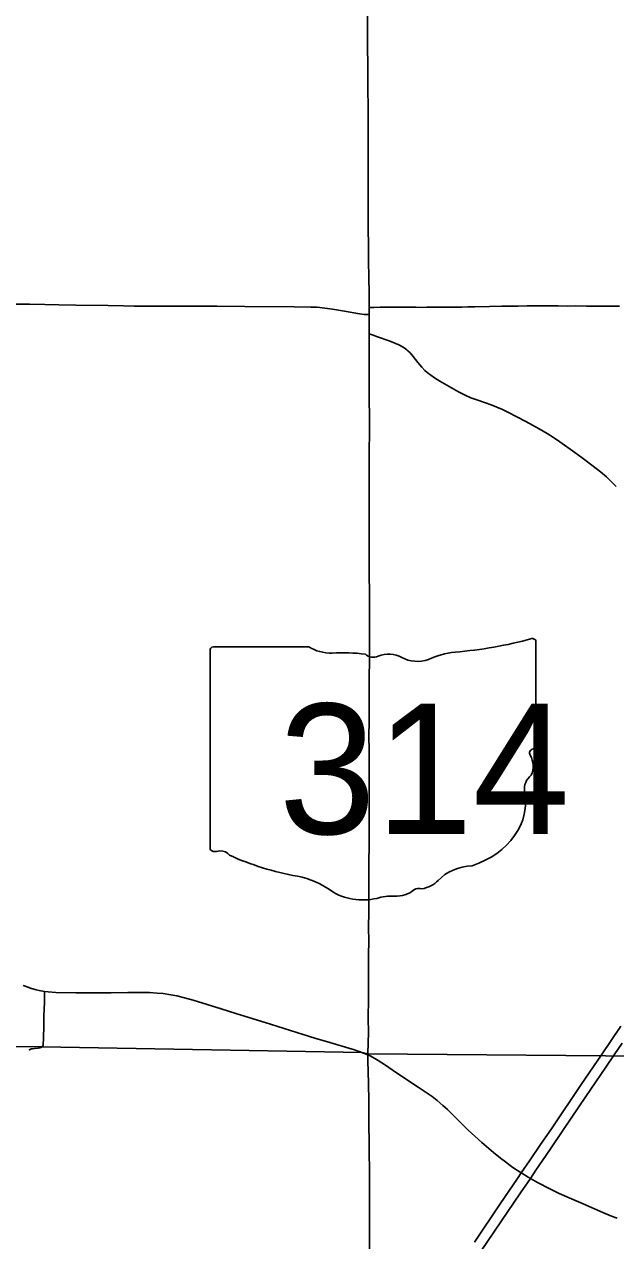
# Model space of a CAD drawing. Extents: x 9078 to 9739, y 4248 to 4966.
# Drawn here: x 9599.1 to 9630.7, y 4634.7 to 4699.7 of the extents above; entities that cross this region are included whole.
import ezdxf

# ---------------------------------------------------------------- set-up
doc = ezdxf.new("R2010")
doc.units = 0
for name, color, linetype in [('GM_X_County_Road', 7, 'Continuous'), ('GM_X_Interstate_Route', 7, 'Continuous'), ('GM_X_State_Route', 7, 'Continuous'), ('GM_X_State_Shield', 7, 'Continuous'), ('GM_X_Township', 7, 'Continuous'), ('GM_X_Township_Road', 7, 'Continuous')]:
    doc.layers.add(name, color=color, linetype=linetype)

msp = doc.modelspace()

# ---------------------------------------------------------------- linework, layer by layer
at = {"layer": 'GM_X_County_Road'}
for points in [[(9599.04, 4648.301), (9599.188, 4648.236), (9599.418, 4648.154), (9599.731, 4648.062), (9599.889, 4648.026), (9600.168, 4647.974)], [(9600.168, 4647.974), (9600.365, 4647.95), (9600.776, 4647.915), (9601.842, 4647.906), (9602.908, 4647.902), (9603.727, 4647.905), (9604.629, 4647.917), (9605.285, 4647.924), (9605.778, 4647.914), (9606.188, 4647.891), (9606.515, 4647.857), (9606.923, 4647.799), (9607.245, 4647.734), (9607.645, 4647.637), (9608.119, 4647.503), (9609.61, 4647.047), (9610.392, 4646.798), (9610.859, 4646.645), (9611.955, 4646.306), (9613.992, 4645.675), (9614.619, 4645.482), (9615.405, 4645.247), (9616.606, 4644.89), (9616.683, 4644.864)], [(9616.683, 4644.864), (9616.97, 4644.767), (9617.435, 4644.593)], [(9617.435, 4644.593), (9617.602, 4644.51), (9618, 4644.275), (9618.386, 4644.034), (9618.966, 4643.631), (9620.129, 4642.862), (9620.609, 4642.545), (9620.877, 4642.354), (9621.136, 4642.152), (9621.447, 4641.883), (9621.688, 4641.659), (9622.802, 4640.569), (9623.161, 4640.234), (9623.525, 4639.906), (9624.148, 4639.375), (9624.527, 4639.063), (9624.785, 4638.863), (9625.045, 4638.666), (9625.178, 4638.571), (9625.635, 4638.273), (9625.657, 4638.258), (9626.007, 4638.046), (9626.12, 4637.984), (9626.508, 4637.767), (9627.154, 4637.431), (9627.667, 4637.183), (9628.192, 4636.952), (9628.947, 4636.63), (9629.994, 4636.159), (9630.448, 4635.972), (9630.755, 4635.861)]]:
    msp.add_lwpolyline(points, dxfattribs=at)
at = {"layer": 'GM_X_Interstate_Route'}
for points in [[(9623.133, 4634.582), (9624.514, 4636.618), (9625.433, 4637.977), (9625.635, 4638.273), (9626.08, 4638.925), (9626.629, 4639.743), (9627.277, 4640.691), (9628.843, 4643), (9629.921, 4644.589), (9630.961, 4646.123)], [(9618.011, 4626.12), (9618.048, 4626.17), (9618.902, 4627.374), (9619.79, 4628.653), (9621.583, 4631.301), (9622.781, 4633.065), (9625.59, 4637.203), (9626.12, 4637.984), (9626.419, 4638.425), (9627.154, 4639.512), (9627.891, 4640.598), (9629.09, 4642.362), (9630.151, 4643.922), (9630.6, 4644.584), (9631.026, 4645.211)]]:
    msp.add_lwpolyline(points, dxfattribs=at)
at = {"layer": 'GM_X_State_Route'}
msp.add_lwpolyline([(9617.536, 4633.696), (9617.535, 4635.007), (9617.533, 4635.499), (9617.531, 4636.073), (9617.522, 4638.039), (9617.512, 4639.759), (9617.501, 4640.987), (9617.489, 4642.216), (9617.484, 4642.954), (9617.459, 4643.782), (9617.448, 4644.151), (9617.435, 4644.593), (9617.445, 4644.859), (9617.451, 4645.013), (9617.468, 4645.257), (9617.47, 4645.749), (9617.467, 4646.569), (9617.47, 4647.553), (9617.476, 4648.783), (9617.483, 4649.849), (9617.489, 4650.75), (9617.484, 4651.324), (9617.491, 4652.304), (9617.489, 4653.45), (9617.491, 4654.024), (9617.496, 4654.844), (9617.509, 4655.828), (9617.514, 4656.402), (9617.509, 4657.305), (9617.505, 4658.37), (9617.511, 4659.679), (9617.504, 4660.907), (9617.501, 4661.562), (9617.507, 4662.464), (9617.52, 4664.022), (9617.521, 4664.842), (9617.524, 4665.58), (9617.523, 4666.564), (9617.534, 4668.122), (9617.531, 4668.861), (9617.52, 4670.666), (9617.513, 4671.404), (9617.519, 4672.797), (9617.513, 4673.617), (9617.511, 4674.601), (9617.521, 4675.995), (9617.522, 4678.702), (9617.521, 4679.604), (9617.514, 4681.408), (9617.516, 4682.393), (9617.516, 4683.121), (9617.516, 4683.623), (9617.508, 4684.144), (9617.51, 4684.443), (9617.51, 4684.526), (9617.508, 4685.263), (9617.497, 4686.165), (9617.485, 4686.986), (9617.479, 4687.723), (9617.468, 4688.871), (9617.468, 4690.099), (9617.466, 4691.41), (9617.458, 4692.967), (9617.456, 4693.622), (9617.455, 4695.345), (9617.449, 4696.083), (9617.446, 4696.903), (9617.43, 4699.036), (9617.427, 4700.106)], dxfattribs=at)
at = {"layer": 'GM_X_State_Shield'}
for p, q in [((9609.019, 4666.21), (9609.019, 4655.643)), ((9614.287, 4666.392), (9609.191, 4666.392)), ((9626.421, 4661.126), (9626.421, 4666.653)), ((9626.42, 4661.127), (9626.421, 4661.126))]:
    msp.add_line(p, q, dxfattribs=at)
for centre, major_axis, start_param, end_param in [((9620.222, 4680.797), (18.455, 0), 4.814394, 5.042369), ((9626.228, 4666.676), (0.194, 0), 6.141152, 7.989035), ((9609.219, 4666.232), (0.202, 0), 1.712693, 3.28349), ((9615.5, 4667.618), (1.955, 0), 4.042523, 4.731795), ((9616.149, 4660.46), (7.02, 0), 1.404758, 1.657858), ((9617.743, 4666.287), (0.564, 0), 3.836095, 5.185415), ((9618.571, 4665.066), (1.173, 0), 0.950623, 2.079405), ((9620.084, 4666.741), (1.411, 0), 4.081561, 5.145723), ((9622.576, 4663.164), (3.713, 0), 1.699011, 2.107814), ((9626.376, 4660.72), (0.3, 0), 1.883978, 3.671073), ((9626.215, 4661.105), (0.207, 0), 5.05454, 6.418171), ((9624.469, 4660.022), (1.8, 0), 5.934695, 6.695948), ((9627.115, 4658.813), (1.309, 0), 2.387724, 3.262537), ((9621.256, 4658.11), (4.616, 0), 5.101752, 6.440018), ((9609.22, 4655.62), (0.203, 0), 3.00124, 4.508301), ((9609.251, 4656.701), (1.552, 0), 4.665946, 4.897461), ((9609.569, 4655.034), (0.56, 0), 0.519207, 1.627899), ((9616.635, 4664.527), (13.327, 0), 4.195997, 4.488961), ((9623.202, 4652.677), (2.528, 0), 1.647645, 2.488434), ((9612.662, 4650.897), (4.17, 0), 0.823519, 1.323587), ((9619.999, 4654.619), (1.491, 0), 4.937069, 5.64225), ((9617.171, 4654.981), (2.646, 0), 4.026481, 4.996735), ((9618.893, 4654.19), (1.41, 0), 4.691044, 5.507374), ((9620.169, 4653.167), (0.397, 0), 1.147584, 2.315152), ((9618.7, 4651.328), (2.174, 0), 1.495662, 1.94098)]:
    msp.add_ellipse(centre, major_axis=major_axis, ratio=0.8, start_param=start_param, end_param=end_param, dxfattribs=at)
at = {"layer": 'GM_X_Township'}
msp.add_lwpolyline([(9644.051, 4644.412), (9630.128, 4644.532), (9617.445, 4644.641), (9617.14, 4644.703), (9600.026, 4645.008), (9585.461, 4645.169), (9576.582, 4645.157)], dxfattribs=at)
at = {"layer": 'GM_X_Township_Road'}
for points in [[(9597.419, 4684.715), (9598.066, 4684.712), (9598.968, 4684.705), (9599.378, 4684.7), (9600.199, 4684.683), (9600.938, 4684.668), (9601.841, 4684.655), (9603.566, 4684.633), (9604.387, 4684.617), (9604.962, 4684.607), (9605.536, 4684.604), (9607.014, 4684.605), (9608.328, 4684.6), (9609.395, 4684.593), (9610.872, 4684.579), (9613.499, 4684.56), (9614.402, 4684.552), (9614.73, 4684.536), (9615.139, 4684.496), (9615.546, 4684.441), (9616.193, 4684.328), (9617.001, 4684.181), (9617.245, 4684.146), (9617.508, 4684.144)], [(9617.51, 4684.526), (9617.775, 4684.535), (9618.102, 4684.545), (9618.429, 4684.54), (9619.312, 4684.542), (9620.012, 4684.537), (9620.366, 4684.535), (9620.594, 4684.544), (9620.749, 4684.551), (9621.232, 4684.547), (9621.568, 4684.551), (9622.46, 4684.552), (9622.787, 4684.567), (9623.151, 4684.569), (9623.942, 4684.587), (9624.592, 4684.597), (9625.011, 4684.597), (9625.475, 4684.601), (9625.952, 4684.615), (9626.671, 4684.61), (9627.117, 4684.616), (9627.608, 4684.615), (9628.104, 4684.606), (9628.55, 4684.61), (9629.118, 4684.601), (9629.628, 4684.597), (9630.146, 4684.606), (9630.47, 4684.591), (9630.876, 4684.598)], [(9617.516, 4683.121), (9617.726, 4683.048), (9617.958, 4682.968), (9618.574, 4682.743), (9618.879, 4682.624), (9619.103, 4682.525), (9619.32, 4682.411), (9619.457, 4682.322), (9619.521, 4682.272), (9619.582, 4682.218), (9619.696, 4682.101), (9619.857, 4681.915), (9620.112, 4681.595), (9620.323, 4681.344), (9620.492, 4681.166), (9620.614, 4681.057), (9620.804, 4680.902), (9621.005, 4680.761), (9621.283, 4680.587), (9621.779, 4680.299), (9622.282, 4680.023), (9622.648, 4679.839), (9622.948, 4679.708), (9623.254, 4679.59), (9623.718, 4679.429), (9624.027, 4679.322), (9624.332, 4679.204), (9624.632, 4679.072), (9624.927, 4678.928), (9625.871, 4678.435), (9626.588, 4678.039), (9627.014, 4677.793), (9627.363, 4677.579), (9627.701, 4677.348), (9628.503, 4676.779), (9628.896, 4676.488), (9629.482, 4676.045), (9629.867, 4675.739), (9630.179, 4675.474), (9630.421, 4675.252), (9630.712, 4674.965)], [(9600.111, 4645.224), (9600.115, 4645.373), (9600.115, 4645.627), (9600.136, 4645.995), (9600.132, 4646.368), (9600.145, 4646.697), (9600.158, 4647.017), (9600.163, 4647.176), (9600.165, 4647.255), (9600.166, 4647.734), (9600.168, 4647.974)], [(9599.349, 4644.845), (9599.434, 4644.895), (9599.487, 4644.911), (9599.531, 4644.916), (9599.633, 4644.925), (9599.827, 4644.95), (9599.933, 4644.963), (9599.978, 4644.975), (9600.014, 4644.988), (9600.052, 4645.016), (9600.075, 4645.038), (9600.097, 4645.098), (9600.107, 4645.147), (9600.111, 4645.224)]]:
    msp.add_lwpolyline(points, dxfattribs=at)

# ---------------------------------------------------------------- texts
at = {"layer": 'GM_X_State_Shield'}
msp.add_text('314', height=6.961, dxfattribs=at).set_placement((9612.688, 4656.389))

doc.saveas('drawing.dxf')
